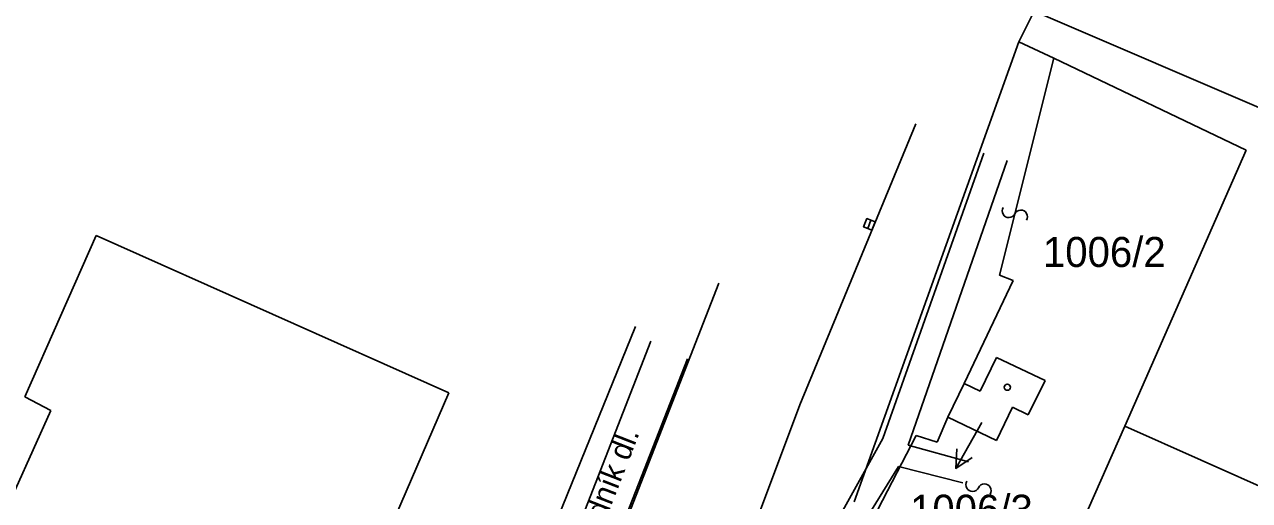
# Model space of a CAD drawing. Extents: x -469926 to -462499, y -1098642 to -1092733.
# Drawn here: x -465122.7 to -465053.3, y -1095030.5 to -1095003.6 of the extents above; entities that cross this region are included whole.
import ezdxf

# ---------------------------------------------------------------- set-up
doc = ezdxf.new("R2010")
doc.units = 0
for name, color, linetype in [('Vrstva 1', 7, 'Continuous'), ('Vrstva 12', 7, 'Continuous'), ('Vrstva 13', 7, 'Continuous'), ('Vrstva 16', 7, 'Continuous'), ('Vrstva 25', 7, 'Continuous'), ('Vrstva 4', 7, 'Continuous'), ('Vrstva 50', 7, 'Continuous'), ('Vrstva 51', 7, 'Continuous')]:
    doc.layers.add(name, color=color, linetype=linetype)

msp = doc.modelspace()

# ---------------------------------------------------------------- linework, layer by layer
at = {"layer": 'Vrstva 1'}
for p, q in [((-465065.49, -1095002.83), (-465066.36, -1095004.56)), ((-465034.37, -1095016.19), (-465065.49, -1095002.83)), ((-465066.36, -1095004.56), (-465075.69, -1095030.63)), ((-465064.38, -1095005.5), (-465066.36, -1095004.56)), ((-465053.48, -1095010.71), (-465064.38, -1095005.5)), ((-465060.36, -1095026.33), (-465053.48, -1095010.71)), ((-465096.95, -1095053.05), (-465083.36, -1095018.24)), ((-465067.64, -1095022.44), (-465068.56, -1095024.35)), ((-465064.88, -1095023.75), (-465067.64, -1095022.44)), ((-465065.83, -1095025.7), (-465064.88, -1095023.75)), ((-465069.47, -1095023.92), (-465070.39, -1095025.82)), ((-465068.56, -1095024.35), (-465069.47, -1095023.92)), ((-465067.64, -1095027.15), (-465066.72, -1095025.26)), ((-465066.72, -1095025.26), (-465065.83, -1095025.7)), ((-465070.39, -1095025.82), (-465067.64, -1095027.15)), ((-465062.44, -1095031.03), (-465060.36, -1095026.33)), ((-465060.36, -1095026.33), (-465051.1, -1095030.46))]:
    msp.add_line(p, q, dxfattribs=at)
at = {"layer": 'Vrstva 12'}
msp.add_line((-465088.082, -1095020.689), (-465094.349, -1095036.104), dxfattribs=at)
at = {"layer": 'Vrstva 13'}
for p, q in [((-465072.21, -1095009.204), (-465078.771, -1095025.129)), ((-465068.358, -1095010.877), (-465074.07, -1095027.035)), ((-465067.031, -1095011.286), (-465072.628, -1095027.414)), ((-465087.209, -1095021.518), (-465098.795, -1095051.238)), ((-465085.144, -1095022.521), (-465095.516, -1095049.096)), ((-465088.004, -1095049.664), (-465078.771, -1095025.129)), ((-465074.07, -1095027.035), (-465078.246, -1095034.541)), ((-465072.628, -1095027.414), (-465069.225, -1095028.36)), ((-465073.185, -1095028.612), (-465077.178, -1095035.069)), ((-465073.185, -1095028.612), (-465069.549, -1095029.537))]:
    msp.add_line(p, q, dxfattribs=at)
at = {"layer": 'Vrstva 16'}
msp.add_line((-465068.47, -1095026.12), (-465069.944, -1095028.733), dxfattribs=at)
for points in [[(-465074.926, -1095015.139), (-465075.159, -1095015.048), (-465074.976, -1095014.583), (-465074.511, -1095014.766), (-465074.694, -1095015.231), (-465074.926, -1095015.139), (-465074.744, -1095014.675)], [(-465069.017, -1095028.108), (-465069.944, -1095028.733), (-465069.888, -1095027.616)]]:
    msp.add_lwpolyline(points, dxfattribs=at)
at = {"layer": 'Vrstva 25'}
msp.add_circle((-465067.02, -1095024.13), 0.175, dxfattribs=at)
at = {"layer": 'Vrstva 4'}
for p, q in [((-465067.47, -1095017.79), (-465064.38, -1095005.5)), ((-465122.68, -1095024.67), (-465118.64, -1095015.54)), ((-465118.64, -1095015.54), (-465098.66, -1095024.44)), ((-465069.47, -1095023.92), (-465066.68, -1095018.08)), ((-465066.68, -1095018.08), (-465067.47, -1095017.79)), ((-465098.66, -1095024.44), (-465108.59, -1095047.45)), ((-465121.21, -1095025.44), (-465122.68, -1095024.67)), ((-465127.03, -1095038.34), (-465121.21, -1095025.44)), ((-465070.99, -1095027.25), (-465070.39, -1095025.82)), ((-465074.35, -1095031.05), (-465072.18, -1095026.86)), ((-465072.18, -1095026.86), (-465070.99, -1095027.25))]:
    msp.add_line(p, q, dxfattribs=at)
at = {"layer": 'Vrstva 51'}
for centre, radius, start, end in [((-465066.934, -1095014.147), 0.376, 147.83036, 334.14149), ((-465066.254, -1095014.471), 0.377, 327.15432, 154.81753), ((-465068.993, -1095029.656), 0.376, 147.83036, 334.14149), ((-465068.313, -1095029.98), 0.377, 327.15432, 154.81753)]:
    msp.add_arc(centre, radius, start, end, dxfattribs=at)

# ---------------------------------------------------------------- texts
at = {"layer": 'Vrstva 13'}
msp.add_text('chodník dl.', height=1.25, rotation=68.67971, dxfattribs=at).set_placement((-465090.777, -1095034.243))
at = {"layer": 'Vrstva 50'}
for s, p in [('1006/2', (-465065.002, -1095017.32)), ('1006/3', (-465072.53, -1095031.917))]:
    msp.add_text(s, height=1.7, dxfattribs=at).set_placement(p)

doc.saveas('drawing.dxf')
